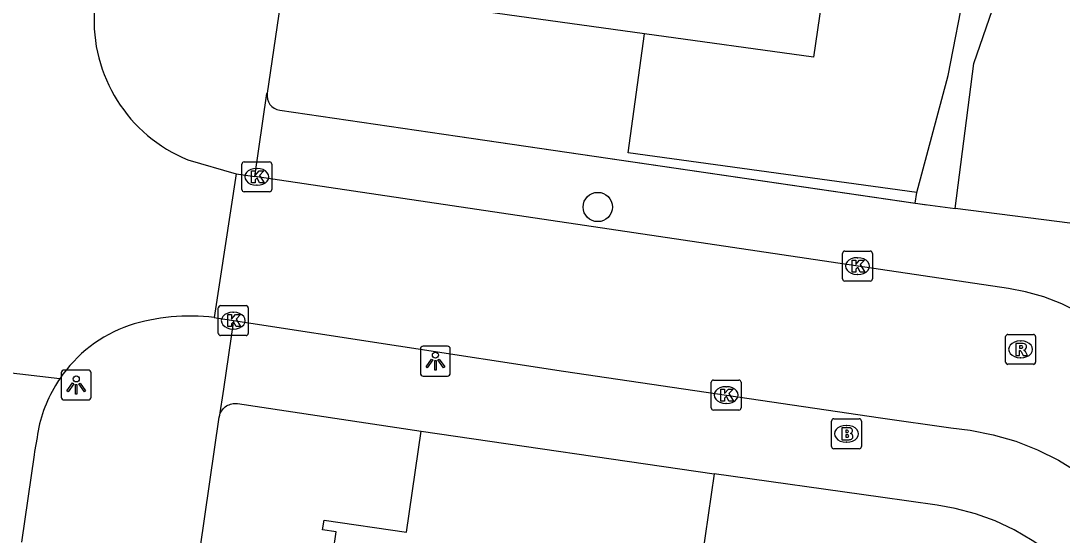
# Model space of a CAD drawing. Extents: x 159280 to 160375, y 384531 to 385872.
# Drawn here: x 159971.28 to 160006.07, y 384675.36 to 384692.54 of the extents above; entities that cross this region are included whole.
import ezdxf

# ---------------------------------------------------------------- set-up
doc = ezdxf.new("R2010")
doc.units = 0
for name, color, linetype in [('IMGEO_Boom', 7, 'Continuous'), ('IMGEO_Brandkraan', 7, 'Continuous'), ('IMGEO_Kolk', 7, 'Continuous'), ('IMGEO_Lichtpunt', 7, 'Continuous'), ('IMGEO_Muur', 7, 'Continuous'), ('IMGEO_Pand', 7, 'Continuous'), ('IMGEO_Rijbaan_lokaal_open', 7, 'Continuous'), ('IMGEO_Rioolput', 7, 'Continuous'), ('IMGEO_Voetpad_open', 7, 'Continuous')]:
    doc.layers.add(name, color=color, linetype=linetype)

msp = doc.modelspace()

# ---------------------------------------------------------------- linework, layer by layer
at = {"layer": 'IMGEO_Boom'}
msp.add_circle((159990.556, 384686.322), 0.489, dxfattribs=at)
at = {"layer": 'IMGEO_Brandkraan'}
for p, q in [((159998.362, 384678.324), (159998.362, 384679.176)), ((159998.437, 384679.25), (159999.289, 384679.25)), ((159998.85, 384679.03), (159998.875, 384679.03)), ((159999.363, 384679.176), (159999.363, 384678.324)), ((159998.873, 384678.47), (159998.848, 384678.47)), ((159999.289, 384678.25), (159998.437, 384678.25))]:
    msp.add_line(p, q, dxfattribs=at)
for points in [[(159998.362, 384678.324), (159998.362, 384679.176)], [(159998.437, 384679.25), (159999.289, 384679.25)], [(159999.363, 384679.176), (159999.363, 384678.324)], [(159998.71, 384678.95), (159998.71, 384678.55), (159998.923, 384678.55)], [(159998.941, 384678.95), (159998.71, 384678.95)], [(159998.889, 384678.869), (159998.835, 384678.869), (159998.835, 384678.793)], [(159998.835, 384678.793), (159998.888, 384678.793)], [(159998.897, 384678.717), (159998.835, 384678.717), (159998.835, 384678.636)], [(159998.835, 384678.636), (159998.897, 384678.636)], [(159999.289, 384678.25), (159998.437, 384678.25)]]:
    msp.add_lwpolyline(points, dxfattribs=at)
for centre, radius, start, end in [((159998.439, 384679.174), 0.0765, 91.552, 178.448), ((159998.439, 384679.174), 0.0765, 91.552, 178.448), ((159999.287, 384679.174), 0.0765, 1.552, 88.448), ((159999.287, 384679.174), 0.0765, 1.552, 88.448), ((159998.89, 384678.831), 0.0379, 267.8285, 90.9355), ((159998.898, 384678.676), 0.0404, 269.8759, 90.5077), ((159998.945, 384678.805), 0.145, 59.4692, 91.5367), ((159998.97, 384678.852), 0.0922, 285.5137, 58.1501), ((159998.975, 384678.66), 0.105, 301.3115, 78.989), ((159998.439, 384678.326), 0.0765, 181.552, 268.448), ((159998.439, 384678.326), 0.0765, 181.552, 268.448), ((159998.929, 384678.801), 0.251, 268.6676, 293.5347), ((159999.287, 384678.326), 0.0765, 271.552, 358.448), ((159999.287, 384678.326), 0.0765, 271.552, 358.448)]:
    msp.add_arc(centre, radius, start, end, dxfattribs=at)
for centre, major_axis, ratio, start_param, end_param in [((159998.849, 384678.75), (-0.387, 0.002), 0.722429, 4.712389, 7.853982), ((159998.874, 384678.75), (-0.39, 0.002), 0.717154, 1.570796, 4.712389)]:
    msp.add_ellipse(centre, major_axis=major_axis, ratio=ratio, start_param=start_param, end_param=end_param, dxfattribs=at)
at = {"layer": 'IMGEO_Kolk'}
for p, q in [((159978.667, 384686.903), (159978.667, 384687.755)), ((159978.742, 384687.829), (159979.594, 384687.829)), ((159979.668, 384687.755), (159979.668, 384686.903)), ((159979.155, 384687.609), (159979.18, 384687.609)), ((159979.178, 384687.049), (159979.153, 384687.049)), ((159979.594, 384686.829), (159978.742, 384686.829)), ((159998.728, 384683.923), (159998.728, 384684.775)), ((159998.803, 384684.849), (159999.655, 384684.849)), ((159999.216, 384684.629), (159999.241, 384684.629)), ((159999.729, 384684.775), (159999.729, 384683.923)), ((159999.239, 384684.069), (159999.214, 384684.069)), ((159999.655, 384683.849), (159998.803, 384683.849)), ((159977.881, 384682.102), (159977.881, 384682.954)), ((159977.956, 384683.028), (159978.808, 384683.028)), ((159978.882, 384682.954), (159978.882, 384682.102)), ((159978.369, 384682.808), (159978.394, 384682.808)), ((159978.392, 384682.248), (159978.367, 384682.248)), ((159978.808, 384682.028), (159977.956, 384682.028)), ((159994.342, 384679.617), (159994.342, 384680.469)), ((159994.417, 384680.543), (159995.269, 384680.543)), ((159995.343, 384680.469), (159995.343, 384679.617)), ((159994.83, 384680.323), (159994.855, 384680.323)), ((159994.853, 384679.763), (159994.828, 384679.763)), ((159995.269, 384679.543), (159994.417, 384679.543))]:
    msp.add_line(p, q, dxfattribs=at)
for points in [[(159978.667, 384686.903), (159978.667, 384687.755)], [(159978.742, 384687.829), (159979.594, 384687.829)], [(159979.668, 384687.755), (159979.668, 384686.903)], [(159978.988, 384687.529), (159979.111, 384687.529), (159979.111, 384687.378), (159979.241, 384687.529), (159979.405, 384687.529), (159979.259, 384687.378), (159979.412, 384687.129), (159979.26, 384687.129), (159979.175, 384687.293), (159979.111, 384687.226), (159979.111, 384687.129), (159978.988, 384687.129), (159978.988, 384687.529)], [(159979.594, 384686.829), (159978.742, 384686.829)], [(159998.728, 384683.923), (159998.728, 384684.775)], [(159998.803, 384684.849), (159999.655, 384684.849)], [(159999.729, 384684.775), (159999.729, 384683.923)], [(159999.049, 384684.549), (159999.172, 384684.549), (159999.172, 384684.398), (159999.302, 384684.549), (159999.466, 384684.549), (159999.32, 384684.398), (159999.473, 384684.149), (159999.321, 384684.149), (159999.236, 384684.313), (159999.172, 384684.246), (159999.172, 384684.149), (159999.049, 384684.149), (159999.049, 384684.549)], [(159999.655, 384683.849), (159998.803, 384683.849)], [(159977.881, 384682.102), (159977.881, 384682.954)], [(159977.956, 384683.028), (159978.808, 384683.028)], [(159978.882, 384682.954), (159978.882, 384682.102)], [(159978.202, 384682.728), (159978.325, 384682.728), (159978.325, 384682.577), (159978.455, 384682.728), (159978.619, 384682.728), (159978.473, 384682.577), (159978.626, 384682.328), (159978.474, 384682.328), (159978.389, 384682.492), (159978.325, 384682.425), (159978.325, 384682.328), (159978.202, 384682.328), (159978.202, 384682.728)], [(159978.808, 384682.028), (159977.956, 384682.028)], [(159994.342, 384679.617), (159994.342, 384680.469)], [(159994.417, 384680.543), (159995.269, 384680.543)], [(159995.343, 384680.469), (159995.343, 384679.617)], [(159994.663, 384680.243), (159994.786, 384680.243), (159994.786, 384680.092), (159994.916, 384680.243), (159995.08, 384680.243), (159994.934, 384680.092), (159995.087, 384679.843), (159994.935, 384679.843), (159994.85, 384680.007), (159994.786, 384679.94), (159994.786, 384679.843), (159994.663, 384679.843), (159994.663, 384680.243)], [(159995.269, 384679.543), (159994.417, 384679.543)]]:
    msp.add_lwpolyline(points, dxfattribs=at)
for centre, start, end in [((159978.744, 384687.753), 91.552, 178.448), ((159978.744, 384687.753), 91.552, 178.448), ((159979.592, 384687.753), 1.552, 88.448), ((159979.592, 384687.753), 1.552, 88.448), ((159978.744, 384686.905), 181.552, 268.448), ((159978.744, 384686.905), 181.552, 268.448), ((159979.592, 384686.905), 271.552, 358.448), ((159979.592, 384686.905), 271.552, 358.448), ((159998.805, 384684.773), 91.552, 178.448), ((159998.805, 384684.773), 91.552, 178.448), ((159999.653, 384684.773), 1.552, 88.448), ((159999.653, 384684.773), 1.552, 88.448), ((159998.805, 384683.925), 181.552, 268.448), ((159998.805, 384683.925), 181.552, 268.448), ((159999.653, 384683.925), 271.552, 358.448), ((159999.653, 384683.925), 271.552, 358.448), ((159977.958, 384682.952), 91.552, 178.448), ((159977.958, 384682.952), 91.552, 178.448), ((159978.806, 384682.952), 1.552, 88.448), ((159978.806, 384682.952), 1.552, 88.448), ((159977.958, 384682.104), 181.552, 268.448), ((159977.958, 384682.104), 181.552, 268.448), ((159978.806, 384682.104), 271.552, 358.448), ((159978.806, 384682.104), 271.552, 358.448), ((159994.419, 384680.467), 91.552, 178.448), ((159994.419, 384680.467), 91.552, 178.448), ((159995.267, 384680.467), 1.552, 88.448), ((159995.267, 384680.467), 1.552, 88.448), ((159994.419, 384679.619), 181.552, 268.448), ((159994.419, 384679.619), 181.552, 268.448), ((159995.267, 384679.619), 271.552, 358.448), ((159995.267, 384679.619), 271.552, 358.448)]:
    msp.add_arc(centre, 0.0765, start, end, dxfattribs=at)
for centre, major_axis, ratio, start_param, end_param in [((159979.154, 384687.329), (-0.387, 0.002), 0.722429, 4.712389, 7.853982), ((159979.179, 384687.329), (-0.39, 0.002), 0.717154, 1.570796, 4.712389), ((159999.215, 384684.349), (-0.387, 0.002), 0.722429, 4.712389, 7.853982), ((159999.24, 384684.349), (-0.39, 0.002), 0.717154, 1.570796, 4.712389), ((159978.368, 384682.528), (-0.387, 0.002), 0.722429, 4.712389, 7.853982), ((159978.393, 384682.528), (-0.39, 0.002), 0.717154, 1.570796, 4.712389), ((159994.829, 384680.043), (-0.387, 0.002), 0.722429, 4.712389, 7.853982), ((159994.854, 384680.043), (-0.39, 0.002), 0.717154, 1.570796, 4.712389)]:
    msp.add_ellipse(centre, major_axis=major_axis, ratio=ratio, start_param=start_param, end_param=end_param, dxfattribs=at)
at = {"layer": 'IMGEO_Lichtpunt'}
for p, q in [((159984.631, 384681.579), (159984.631, 384680.772)), ((159984.631, 384681.579), (159984.631, 384680.772)), ((159985.533, 384681.674), (159984.725, 384681.674)), ((159985.533, 384681.674), (159984.725, 384681.674)), ((159985.627, 384680.772), (159985.627, 384681.579)), ((159985.627, 384680.772), (159985.627, 384681.579)), ((159972.637, 384680.782), (159972.637, 384679.975)), ((159972.637, 384680.782), (159972.637, 384679.975)), ((159973.539, 384680.877), (159972.731, 384680.877)), ((159973.539, 384680.877), (159972.731, 384680.877)), ((159973.633, 384679.975), (159973.633, 384680.782)), ((159973.633, 384679.975), (159973.633, 384680.782)), ((159984.725, 384680.678), (159985.533, 384680.678)), ((159984.725, 384680.678), (159985.533, 384680.678)), ((159972.731, 384679.881), (159973.539, 384679.881)), ((159972.731, 384679.881), (159973.539, 384679.881))]:
    msp.add_line(p, q, dxfattribs=at)
for points in [[(159985.005, 384681.243), (159985.044, 384681.215), (159984.856, 384680.953), (159984.818, 384680.98), (159985.005, 384681.243)], [(159985.107, 384681.195), (159985.154, 384681.195), (159985.154, 384680.873), (159985.107, 384680.873), (159985.107, 384681.195)], [(159985.217, 384681.215), (159985.255, 384681.242), (159985.442, 384680.98), (159985.403, 384680.952), (159985.217, 384681.215)], [(159973.011, 384680.446), (159973.05, 384680.418), (159972.862, 384680.156), (159972.824, 384680.183), (159973.011, 384680.446)], [(159973.223, 384680.418), (159973.261, 384680.445), (159973.448, 384680.183), (159973.409, 384680.155), (159973.223, 384680.418)], [(159973.113, 384680.398), (159973.16, 384680.398), (159973.16, 384680.076), (159973.113, 384680.076), (159973.113, 384680.398)]]:
    msp.add_lwpolyline(points, dxfattribs=at)
for centre in [(159985.13, 384681.377), (159973.136, 384680.58)]:
    msp.add_circle(centre, 0.0994, dxfattribs=at)
for centre, start, end in [((159984.725, 384681.579), 90, 180), ((159984.725, 384681.579), 90, 180), ((159985.533, 384681.579), 0, 90), ((159985.533, 384681.579), 0, 90), ((159972.731, 384680.782), 90, 180), ((159972.731, 384680.782), 90, 180), ((159973.539, 384680.782), 0, 90), ((159973.539, 384680.782), 0, 90), ((159984.725, 384680.772), 180, 270), ((159984.725, 384680.772), 180, 270), ((159985.533, 384680.772), 270, 0), ((159985.533, 384680.772), 270, 360), ((159972.731, 384679.975), 180, 270), ((159972.731, 384679.975), 180, 270), ((159973.539, 384679.975), 270, 0), ((159973.539, 384679.975), 270, 360)]:
    msp.add_arc(centre, 0.0946, start, end, dxfattribs=at)
at = {"layer": 'IMGEO_Muur'}
msp.add_lwpolyline([(159985.867, 384688.686), (160001.55, 384686.392)], dxfattribs=at)
at = {"layer": 'IMGEO_Pand'}
for points in [[(159992.12, 384692.102), (159986.478, 384692.878), (159986.959, 384696.176), (159984.57, 384696.524), (159985.091, 384700.093)], [(159998.162, 384694.077), (159997.761, 384691.326), (159992.12, 384692.102)], [(160001.214, 384686.802), (160002.257, 384690.708), (160002.853, 384693.752), (160002.619, 384693.786)], [(160001.214, 384686.802), (159991.573, 384688.128), (159992.12, 384692.102)], [(159980.544, 384669.845), (159980.57, 384670.023), (159981.011, 384669.958), (159981.816, 384675.472), (159981.365, 384675.538), (159981.412, 384675.862), (159984.161, 384675.46), (159984.655, 384678.84)], [(159984.655, 384678.84), (159994.441, 384677.412)], [(159994.441, 384677.412), (159993.938, 384673.964), (159990.537, 384674.46), (159990.497, 384674.19), (159990.075, 384674.251), (159989.703, 384671.7), (159990.264, 384671.618), (159989.864, 384668.879), (159989.811, 384668.513)]]:
    msp.add_lwpolyline(points, dxfattribs=at)
at = {"layer": 'IMGEO_Rijbaan_lokaal_open'}
for points in [[(159976.868, 384687.895), (159978.475, 384687.432)], [(159978.475, 384687.432), (159977.743, 384682.633)], [(159978.475, 384687.432), (159979.103, 384687.339)], [(160017.548, 384675.592), (160007.173, 384682.483), (160006.625, 384682.812), (160006.05, 384683.092), (160005.452, 384683.318), (160004.836, 384683.491), (160004.273, 384683.598), (160000, 384684.233), (159979.103, 384687.339)], [(159977.743, 384682.633), (159978.391, 384682.533)], [(159978.391, 384682.533), (159989.406, 384680.84), (160000, 384679.288), (160002.344, 384678.944), (160002.994, 384678.871), (160003.762, 384678.719), (160004.514, 384678.5), (160005.242, 384678.214), (160005.943, 384677.865), (160006.609, 384677.454), (160008.425, 384676.261)], [(159972.583, 384680.588), (159964.748, 384681.496)], [(159971.827, 384678.621), (159971.743, 384678.16), (159971.729, 384678.051), (159971.306, 384675.134)]]:
    msp.add_lwpolyline(points, dxfattribs=at)
for centre, radius, start, end in [((159978.771, 384692.565), 5.043, 176.4957, 247.8249), ((159976.948, 384675.871), 6.809, 83.299, 107.4827), ((159976.422, 384677.979), 4.641, 109.1, 145.8005), ((159976.98, 384677.632), 5.298, 146.0825, 148.9418), ((159976.41, 384677.988), 4.627, 149.0786, 172.1307)]:
    msp.add_arc(centre, radius, start, end, dxfattribs=at)
at = {"layer": 'IMGEO_Rioolput'}
for p, q in [((160004.178, 384681.143), (160004.178, 384681.995)), ((160004.253, 384682.069), (160005.105, 384682.069)), ((160004.666, 384681.849), (160004.691, 384681.849)), ((160005.179, 384681.995), (160005.179, 384681.143)), ((160004.689, 384681.289), (160004.664, 384681.289)), ((160005.105, 384681.069), (160004.253, 384681.069))]:
    msp.add_line(p, q, dxfattribs=at)
for points in [[(160004.178, 384681.143), (160004.178, 384681.995)], [(160004.253, 384682.069), (160005.105, 384682.069)], [(160005.179, 384681.995), (160005.179, 384681.143)], [(160004.767, 384681.767), (160004.515, 384681.769), (160004.515, 384681.369)], [(160004.515, 384681.369), (160004.639, 384681.369), (160004.639, 384681.531), (160004.65, 384681.531)], [(160004.693, 384681.688), (160004.639, 384681.688), (160004.639, 384681.607)], [(160004.639, 384681.607), (160004.691, 384681.607)], [(160004.697, 384681.502), (160004.768, 384681.369), (160004.908, 384681.369), (160004.843, 384681.495)], [(160005.105, 384681.069), (160004.253, 384681.069)]]:
    msp.add_lwpolyline(points, dxfattribs=at)
for centre, radius, start, end in [((160004.255, 384681.993), 0.0765, 91.552, 178.448), ((160004.255, 384681.993), 0.0765, 91.552, 178.448), ((160005.103, 384681.993), 0.0765, 1.552, 88.448), ((160005.103, 384681.993), 0.0765, 1.552, 88.448), ((160004.649, 384681.478), 0.0533, 26.0293, 88.6989), ((160004.675, 384681.796), 0.19, 274.7715, 282.9687), ((160004.699, 384681.592), 0.0964, 77.0061, 93.1865), ((160004.713, 384681.649), 0.0378, 276.6634, 79.6772), ((160004.766, 384681.657), 0.109, 350.3612, 89.416), ((160004.764, 384681.657), 0.112, 277.5842, 350.9817), ((160004.748, 384681.442), 0.108, 29.5134, 73.7905), ((160004.255, 384681.145), 0.0765, 181.552, 268.448), ((160004.255, 384681.145), 0.0765, 181.552, 268.448), ((160005.103, 384681.145), 0.0765, 271.552, 358.448), ((160005.103, 384681.145), 0.0765, 271.552, 358.448)]:
    msp.add_arc(centre, radius, start, end, dxfattribs=at)
for centre, major_axis, ratio, start_param, end_param in [((160004.665, 384681.569), (-0.387, 0.002), 0.722429, 4.712389, 7.853982), ((160004.69, 384681.569), (-0.39, 0.002), 0.717154, 1.570796, 4.712389)]:
    msp.add_ellipse(centre, major_axis=major_axis, ratio=ratio, start_param=start_param, end_param=end_param, dxfattribs=at)
at = {"layer": 'IMGEO_Voetpad_open'}
for points in [[(159986.011, 384734.306), (159979.512, 384690.12)], [(160002.494, 384686.271), (160003.116, 384691.117), (160015.824, 384727.861), (160026.76, 384727.243)], [(159979.103, 384687.339), (159979.504, 384690.11), (159979.512, 384690.12)], [(159979.934, 384689.554), (159985.867, 384688.686), (160001.156, 384686.45)], [(160001.156, 384686.45), (160001.214, 384686.802)], [(160001.156, 384686.45), (160002.494, 384686.271)], [(160020.662, 384676.735), (160007.954, 384684.994), (160006.85, 384685.712), (160002.494, 384686.271)], [(159978.391, 384682.533), (159978.052, 384680.239), (159977.914, 384679.304)], [(159977.914, 384679.304), (159977.919, 384679.333), (159977.93, 384679.379), (159977.946, 384679.424), (159977.965, 384679.468), (159977.988, 384679.51), (159978.015, 384679.549), (159978.045, 384679.586), (159978.079, 384679.62), (159978.115, 384679.651), (159978.154, 384679.678), (159978.195, 384679.702), (159978.238, 384679.722), (159978.283, 384679.738), (159978.329, 384679.751), (159978.376, 384679.759), (159978.424, 384679.762), (159978.472, 384679.762), (159978.519, 384679.757), (159984.655, 384678.84)], [(159974.36, 384651.534), (159974.433, 384653.199), (159974.901, 384658.477), (159977.914, 384679.304)], [(160051.229, 384644.76), (160005.069, 384675.189), (160004.464, 384675.541), (160003.83, 384675.838), (160003.172, 384676.077), (160002.496, 384676.256), (160001.886, 384676.364), (160000, 384676.629), (159994.441, 384677.412)]]:
    msp.add_lwpolyline(points, dxfattribs=at)
msp.add_arc((159980.007, 384690.049), 0.5, 171.8231, 261.592, dxfattribs=at)

doc.saveas('drawing.dxf')
